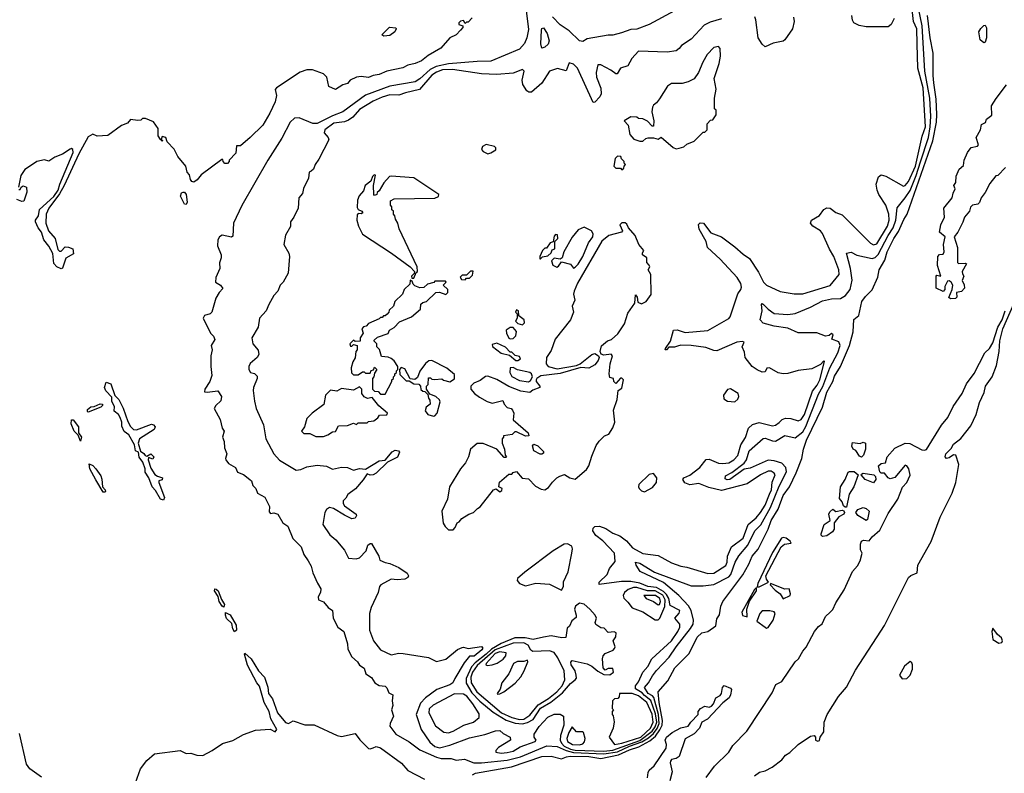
# Model space of a CAD drawing. Extents: x 2348354 to 2479840, y 460476 to 613653.
# Tile 278 of 305: x 2451181 to 2457711, y 575375 to 580376. Entities that reach past the tile are written whole.
import ezdxf

# ---------------------------------------------------------------- set-up
doc = ezdxf.new("R2010")
doc.units = 0

msp = doc.modelspace()

# ---------------------------------------------------------------- linework, layer by layer
at = {"layer": '0CON05XD'}
for points in [[(2454245, 575444.3), (2454415, 575461.3), (2454501.9, 575485), (2454676.9, 575556.9), (2454745, 575552.2), (2454806.2, 575526.2), (2454855, 575513.4), (2455055, 575503), (2455145, 575517.3), (2455225, 575554.9), (2455307.5, 575582.5), (2455350.8, 575609.2), (2455385, 575639.3), (2455408.3, 575671.7), (2455422.1, 575705), (2455418.1, 575765), (2455387.1, 575877.1), (2455378.3, 575888.3), (2455348.3, 575905), (2455325.6, 575944.4), (2455352.5, 575975), (2455378.3, 576021.7), (2455403.9, 576056.1), (2455489.4, 576145), (2455535, 576214.5), (2455630.7, 576335), (2455648.2, 576365), (2455650.8, 576390.8), (2455633.9, 576455), (2455617, 576487), (2455553.2, 576555), (2455450.6, 576640.6), (2455297.1, 576715), (2455269.5, 576755), (2455264.3, 576775.7), (2455295, 576769.3), (2455390.3, 576710.3), (2455635, 576619.4), (2455715, 576619.5), (2455785, 576628.5), (2455885, 576678.8), (2455897.5, 576695), (2455926.7, 576775), (2455950.9, 576819.1), (2456010.9, 576889.1), (2456056.7, 576983.3), (2456095.8, 577024.2), (2456160.9, 577139.1), (2456218.9, 577281.1), (2456265.8, 577375), (2456262.5, 577405), (2456235, 577432.3), (2456185, 577447.6), (2456145, 577452.4), (2456025, 577399.6), (2455985, 577393.3), (2455891.2, 577325), (2455872.7, 577322.7), (2455859.5, 577329.5), (2455861.4, 577348.6), (2455905, 577371.4), (2455986.3, 577433.6), (2456000.8, 577455), (2456020, 577515), (2456112.5, 577597.5), (2456125, 577599.4), (2456175, 577580.5), (2456195, 577580), (2456255, 577616.4), (2456325, 577601.5), (2456375, 577640.4), (2456395, 577675.6), (2456478.1, 577891.9), (2456507.4, 577942.6), (2456555.2, 578065), (2456607.3, 578165), (2456621.8, 578215), (2456615, 578238.6), (2456567.5, 578255), (2456576.2, 578285), (2456565, 578292.5), (2456548.8, 578281.2), (2456525, 578276.7), (2456468.8, 578298.8), (2456345, 578297.5), (2456275, 578328.9), (2456185, 578341.2), (2456111.1, 578361.1), (2456091.2, 578385), (2456106.2, 578445), (2456100, 578485), (2456105, 578492.5), (2456115, 578486.7), (2456145.4, 578455.4), (2456185, 578425.6), (2456275, 578420.6), (2456325, 578425.8), (2456425, 578467.5), (2456505, 578509.4), (2456565.5, 578524.5), (2456625, 578525.6), (2456659.2, 578545), (2456688.1, 578585), (2456702.2, 578647.8), (2456690.6, 578725), (2456664, 578826), (2456695, 578833.3), (2456732.7, 578812.7), (2456835, 578791.1), (2456855, 578797.3), (2456875, 578817.1), (2456940.6, 578945), (2456975.4, 578994.6), (2456991.2, 579045), (2457001.5, 579128.5), (2457055, 579192.9), (2457086.8, 579243.2), (2457128, 579342), (2457156.5, 579433.5), (2457207.8, 579595), (2457220.5, 579665), (2457224.8, 579734.8), (2457217.3, 579855), (2457185.2, 580035), (2457166.2, 580335), (2457130.9, 580505)], [(2454538.8, 580455), (2454555, 580310), (2454545.4, 580255.4), (2454528.6, 580218.6), (2454495, 580181.2), (2454305, 580100), (2454215, 580098.9), (2454025, 580082.3), (2453943.8, 580066.1), (2453903.9, 580046.1), (2453835, 579982.9), (2453805, 579964.5), (2453635, 579934.1), (2453475.3, 579874.7), (2453325, 579763.8), (2453255, 579739.1), (2453155, 579687.3), (2453125, 579687.6), (2453035, 579725.2), (2453003.3, 579723.3), (2452974.5, 579695.5), (2452920.3, 579589.7), (2452827.2, 579445), (2452655, 579143.1), (2452598.6, 579025), (2452595, 578940), (2452585, 578932.5), (2452524.4, 578945.6), (2452506.2, 578935), (2452496, 578915), (2452492, 578875), (2452517.5, 578815), (2452517.5, 578795), (2452507, 578763), (2452507.5, 578725), (2452482.5, 578665), (2452480, 578635), (2452513.8, 578615), (2452528, 578592), (2452503.6, 578566.4), (2452482.4, 578527.6), (2452455.8, 578434.2), (2452445, 578424), (2452407, 578413), (2452397.5, 578395), (2452447.5, 578295), (2452465.8, 578275), (2452476.1, 578253.9), (2452450, 578215), (2452456.7, 578185), (2452448.8, 578145), (2452448, 578075), (2452456, 578015), (2452442.5, 577975), (2452409.2, 577925), (2452407, 577907), (2452425, 577903.1), (2452495, 577913.3), (2452518.8, 577875), (2452515, 577846.7), (2452482.5, 577815), (2452471.2, 577795), (2452511.7, 577721.7), (2452523.8, 577665), (2452536.7, 577645), (2452526.7, 577605), (2452536.1, 577576.1), (2452538.8, 577535), (2452555.9, 577495.9), (2452546.2, 577465), (2452548.8, 577455), (2452565, 577430), (2452612.5, 577405), (2452625, 577372.5), (2452665, 577357.5), (2452707.5, 577325), (2452717.5, 577315), (2452727.5, 577285), (2452746.7, 577265), (2452757.5, 577235), (2452806.4, 577206.4), (2452837.5, 577145), (2452835, 577110), (2452845, 577100), (2452866.1, 577103.9), (2452893.8, 577095), (2452927, 577037), (2452960, 577015), (2452993, 576933), (2453048.3, 576878.3), (2453066.1, 576826.1), (2453093.3, 576785), (2453115, 576750), (2453126.2, 576705), (2453156.4, 576636.4), (2453179.3, 576599.3), (2453176.7, 576575), (2453160, 576545), (2453163.3, 576525), (2453195, 576512.5), (2453227.5, 576475), (2453256.1, 576456.1), (2453260, 576405), (2453290, 576345), (2453330, 576315), (2453356.2, 576235), (2453358.3, 576198.3), (2453385, 576147.5), (2453422.5, 576115), (2453435, 576092.5), (2453465, 576072.5), (2453477.5, 576035), (2453515, 576010), (2453535.8, 575975.8), (2453565, 575956.7), (2453605, 575952.5), (2453615, 575942.5), (2453628.8, 575908.8), (2453656.1, 575896.1), (2453652, 575855), (2453656.7, 575825), (2453647.5, 575795), (2453660, 575755), (2453637.5, 575705), (2453637, 575687), (2453675.7, 575635), (2453765, 575584.2), (2453835, 575531.1), (2453945, 575481.4), (2453976.2, 575473.8), (2454042, 575472), (2454075, 575462), (2454130.8, 575469.2), (2454193.3, 575445), (2454245, 575444.3)], [(2454375, 575507.3), (2454415, 575513.9), (2454455, 575522.1), (2454499.4, 575550.6), (2454600, 575585), (2454606.2, 575595), (2454593.3, 575615), (2454594.2, 575634.2), (2454626.2, 575685), (2454685, 575748.3), (2454725, 575766.4), (2454765, 575767.9), (2454788.2, 575755), (2454790.5, 575695), (2454767.8, 575625), (2454766.4, 575595), (2454773.9, 575573.9), (2454791.4, 575555), (2454834.6, 575535.4), (2454865, 575528.8), (2455055, 575521.5), (2455115, 575527.2), (2455295, 575592.7), (2455375.4, 575654.6), (2455395, 575683.7), (2455405.8, 575715), (2455399, 575769), (2455367.9, 575857.9), (2455325, 575891.1), (2455309.6, 575909.6), (2455266.2, 575935), (2455265.3, 575955), (2455285, 575982.5), (2455314.8, 576045), (2455346.4, 576083.6), (2455374.6, 576135), (2455505, 576253.8), (2455546.9, 576315), (2455560.5, 576345), (2455560.5, 576365), (2455525.8, 576405), (2455555, 576437.5), (2455560, 576455), (2455495, 576488.5), (2455485.7, 576535), (2455471.5, 576561.5), (2455450.8, 576580.7), (2455405, 576607.6), (2455348, 576615), (2455295, 576637.5), (2455235, 576648.2), (2455173.2, 576646.8), (2455025, 576627.5), (2455025, 576642.5), (2455078, 576695), (2455092.5, 576735), (2455129.7, 576780.3), (2455125, 576836), (2455048, 576918), (2455003, 576953), (2454981.5, 576985), (2454985, 577002), (2454995, 577013.5), (2455025.9, 577015.9), (2455068.5, 576998.5), (2455115, 576967.9), (2455161.1, 576951.1), (2455205, 576918.6), (2455245, 576871.1), (2455315, 576833.5), (2455415, 576819.4), (2455505, 576772.2), (2455565, 576748.5), (2455605, 576742.7), (2455745, 576701.5), (2455785, 576703.6), (2455865, 576753.3), (2455873.4, 576775), (2455876, 576815), (2455901.8, 576878.2), (2455979.2, 576935), (2456013, 577027), (2456065, 577070.9), (2456095, 577105.5), (2456125.7, 577155), (2456153.7, 577226.3), (2456167.1, 577255), (2456172.9, 577307.1), (2456190.8, 577355), (2456185, 577367.5), (2456165, 577380), (2456145, 577378.9), (2456094.6, 577355.4), (2456005, 577295.5), (2455835, 577251.5), (2455751.3, 577271.3), (2455685, 577298.2), (2455625, 577288.5), (2455591.7, 577301.8), (2455579.5, 577325), (2455585, 577335.6), (2455626, 577354), (2455691.2, 577405), (2455735, 577456.7), (2455755, 577458.5), (2455815, 577433.9), (2455845, 577430), (2455885, 577435.4), (2455916.7, 577455), (2455945, 577484.3), (2455964.5, 577555.5), (2455995.8, 577604.2), (2456015.7, 577664.3), (2456040.3, 577689.7), (2456085, 577703.8), (2456175, 577680.8), (2456195, 577684.6), (2456217.8, 577702.2), (2456237.5, 577722.5), (2456259.4, 577730.6), (2456295, 577730.4), (2456345, 577713.6), (2456365, 577721.8), (2456385.3, 577755.3), (2456439.4, 577910.6), (2456469.8, 577950.2), (2456487, 577985), (2456518.8, 578108.8), (2456515, 578111.2), (2456492.2, 578087.8), (2456435, 578059.6), (2456345, 578047.8), (2456275, 578027.8), (2456245, 578025.6), (2456211.7, 578031.7), (2456155, 578066), (2456137, 578063), (2456125, 578040), (2456105, 578037.5), (2456071.7, 578051.7), (2456038.8, 578075), (2455993.3, 578135), (2455989.3, 578169.3), (2455972.5, 578205), (2455986.7, 578235), (2455975, 578240), (2455937.5, 578235), (2455805, 578177.9), (2455785, 578180), (2455731.7, 578201.7), (2455635, 578214.4), (2455565, 578216.9), (2455545, 578209.2), (2455525, 578202), (2455487.5, 578202.5), (2455470, 578185), (2455462.5, 578185), (2455463.3, 578195), (2455497.6, 578242.4), (2455517.5, 578315), (2455542.7, 578317.3), (2455595, 578301.1), (2455745, 578314.5), (2455885, 578392), (2455894.2, 578405), (2455945, 578557.5), (2455964, 578585), (2455968.2, 578601.8), (2455964.4, 578625), (2455939.4, 578665), (2455827.6, 578787.6), (2455743.8, 578865), (2455733.8, 578905), (2455686.7, 578985), (2455683.8, 579016.2), (2455695, 579027.5), (2455715.9, 579025.9), (2455765, 578962.5), (2455835, 578934.4), (2455925, 578869.4), (2455979.7, 578819.7), (2456021.2, 578791.2), (2456080.9, 578700.9), (2456115, 578634), (2456135, 578614), (2456225, 578572.2), (2456316.9, 578556.9), (2456375, 578556.9), (2456557.2, 578612.8), (2456616.9, 578685), (2456614.4, 578715), (2456581.5, 578805), (2456552.2, 578852.2), (2456505, 578957.1), (2456493.1, 578975), (2456442.5, 579005), (2456425.6, 579025), (2456432.9, 579045), (2456485, 579076.9), (2456515, 579117.1), (2456533.4, 579126.6), (2456555.4, 579125.4), (2456595, 579096.2), (2456635, 579080.8), (2456825, 578892.5), (2456845, 578881.1), (2456865, 578888.9), (2456936.3, 579005), (2456948.6, 579045), (2456946, 579086), (2456925, 579146), (2456879.2, 579215), (2456868, 579245), (2456862, 579285), (2456876.4, 579333.6), (2456895, 579346.2), (2456925, 579338.8), (2457042.3, 579272.3), (2457055, 579275.8), (2457075, 579302.2), (2457121.6, 579405), (2457167, 579603), (2457187.9, 579665), (2457173.8, 579925), (2457137.5, 580055), (2457132.7, 580215), (2457131.6, 580315), (2457110, 580365), (2457095, 580486.2)], [(2455525, 580435.7), (2455355, 580344.2), (2455275, 580314.2), (2455235, 580311.4), (2455171.7, 580288.3), (2455115, 580272.9), (2455085, 580273.1), (2454945, 580248.8), (2454915, 580231.2), (2454895, 580235.8), (2454825, 580302.2), (2454765, 580341.5), (2454714.5, 580394.5)], [(2455835, 580382.5), (2455760.7, 580359.3), (2455720.2, 580339.8), (2455635, 580246), (2455570, 580205), (2455555.9, 580184.1), (2455535, 580170), (2455475, 580160), (2455285, 580166.2), (2455241.2, 580118.8), (2455215, 580070), (2455166.4, 580053.6), (2455143, 580017), (2455135, 580016.7), (2455101.2, 580041.2), (2455035, 580075.6), (2455015, 580076.2), (2455004.4, 580025.6), (2455006.1, 579995), (2455035, 579922.5), (2455037.5, 579885), (2455029.2, 579865), (2454995, 579828), (2454985, 579826.2), (2454881.2, 580055), (2454855, 580080), (2454825, 580090), (2454805, 580037.5), (2454747.8, 580052.2), (2454696, 580034), (2454645, 579956), (2454575, 579894.2), (2454557.5, 579895), (2454543.8, 579903.8), (2454517, 579947), (2454512.9, 579975), (2454526, 580035), (2454516.2, 580046.2), (2454455, 580021.4), (2454345, 580012.1), (2454245, 580017.5), (2454052.5, 580045), (2453985, 580043), (2453945, 580028.7), (2453915, 580007.7), (2453833.1, 579913.1), (2453738.9, 579891.1), (2453695, 579874.2), (2453635, 579876.7), (2453585, 579862.4), (2453526.5, 579835), (2453435, 579779.3), (2453389.8, 579730.2), (2453360.8, 579709.2), (2453335, 579698.7), (2453265, 579688.9), (2453205.8, 579645), (2453200, 579625), (2453226.7, 579595), (2453231.7, 579578.3), (2453165, 579450), (2453140, 579415), (2453130, 579385), (2453115, 579370), (2453100, 579365), (2453097.5, 579325), (2453062.5, 579255), (2453057, 579223), (2453032.5, 579195), (2453027.5, 579125), (2453000, 579065), (2452977.5, 579035), (2452976.4, 579003.6), (2452943, 578947), (2452932.5, 578885), (2452965.9, 578825.9), (2452970, 578805), (2452962.5, 578695), (2452927.5, 578635), (2452907.5, 578615), (2452892.5, 578575), (2452867.5, 578545), (2452833.3, 578485), (2452816.1, 578443.9), (2452772.5, 578395), (2452762.5, 578335), (2452720, 578265), (2452726.7, 578225), (2452762.2, 578182.2), (2452767.8, 578155), (2452756.4, 578133.6), (2452710, 578095), (2452700, 578075), (2452700, 578055), (2452712.5, 578035), (2452738.3, 578028.3), (2452755, 578010), (2452756, 577995), (2452732, 577935), (2452730, 577915), (2452738.8, 577845), (2452750, 577795), (2452797, 577687), (2452814, 577595), (2452865.7, 577495.7), (2452905, 577452.5), (2453015, 577386.2), (2453045, 577390), (2453085, 577408), (2453155, 577418.8), (2453215, 577413.3), (2453255, 577394), (2453315, 577406), (2453355, 577404.2), (2453395, 577386), (2453435, 577398.6), (2453475, 577392.5), (2453565, 577448.1), (2453605, 577453.8), (2453652.3, 577507.7), (2453671.5, 577518.5), (2453694, 577515), (2453701.1, 577505), (2453686.6, 577473.4), (2453620.8, 577439.2), (2453545, 577367.5), (2453525, 577355.8), (2453505, 577354.3), (2453485, 577362.5), (2453458.5, 577321.5), (2453407.9, 577262.1), (2453357.5, 577225), (2453345, 577200), (2453326.2, 577183.8), (2453325.8, 577165), (2453335, 577150.8), (2453412.5, 577095), (2453414.2, 577085), (2453405, 577068.8), (2453385, 577064.3), (2453335, 577087.8), (2453263.1, 577133.1), (2453235, 577138.1), (2453215.7, 577125), (2453203.8, 577106.2), (2453190.5, 577025), (2453237.6, 576957.6), (2453278.8, 576925), (2453334.7, 576855), (2453362.1, 576802.1), (2453411.7, 576798.3), (2453434.4, 576805.6), (2453478, 576852), (2453490.7, 576889.3), (2453505, 576900), (2453515, 576900), (2453563.3, 576815), (2453569.3, 576789.3), (2453604.1, 576774.1), (2453635, 576768), (2453695, 576740), (2453752, 576702), (2453760.6, 576685), (2453755.4, 576674.6), (2453735, 576663.8), (2453685, 576658.9), (2453645, 576662.9), (2453576.7, 576625), (2453566.7, 576615), (2453558.8, 576575), (2453512.5, 576475), (2453502, 576435), (2453501.1, 576325), (2453528.1, 576255), (2453574.6, 576194.6), (2453645, 576160), (2453695, 576172), (2453725, 576170.8), (2453892.7, 576142.7), (2453945, 576117.1), (2454007.6, 576132.4), (2454085, 576195.8), (2454115, 576210), (2454125, 576212.5), (2454155, 576203.3), (2454245, 576215.8), (2454253.3, 576205), (2454246.2, 576195), (2454195, 576152.3), (2454165, 576151.2), (2454128.3, 576108.3), (2454066.2, 576005), (2454054.2, 575975), (2454035, 575961.8), (2453948, 575932), (2453871.9, 575875), (2453839.8, 575840.2), (2453811.4, 575765), (2453844.5, 575665), (2453900.9, 575580.9), (2453935, 575552.5), (2453965, 575544.5), (2454035, 575561.8), (2454165, 575610.9), (2454265, 575632.7), (2454336.1, 575656.1), (2454365, 575658), (2454388.1, 575638.1), (2454434, 575615), (2454436, 575595), (2454356, 575545), (2454338.8, 575525), (2454338.8, 575515), (2454375, 575507.3)], [(2454181.7, 580388.3), (2454155, 580360), (2454145, 580360), (2454135, 580350), (2454125, 580370), (2454103.6, 580366.4), (2454093.3, 580355), (2454093.8, 580343.8), (2454120, 580335), (2454120, 580325), (2454105, 580307.5)], [(2454184.5, 575365.5), (2454203.3, 575375), (2454443, 575417), (2454645, 575485.4), (2454705, 575487.8), (2454775, 575470.6), (2454807.5, 575485), (2454831.9, 575488.1), (2454955, 575487.1), (2455035, 575474.1), (2455153.1, 575496.9), (2455225, 575530), (2455288.5, 575551.5), (2455360.7, 575589.3), (2455398.3, 575621.7), (2455427.2, 575662.8), (2455442.4, 575695), (2455445.2, 575725), (2455421.4, 575845), (2455416.2, 575915), (2455480.9, 575989.1), (2455527.1, 576075), (2455620.5, 576169.5), (2455675, 576277.8), (2455705, 576307.1), (2455745, 576316.2), (2455797.5, 576352.5), (2455805, 576400), (2455822.5, 576427.5), (2455832, 576485), (2455844.3, 576515.7), (2455978, 576692), (2456018, 576762), (2456038.1, 576815), (2456077.9, 576862.1), (2456144.5, 576995), (2456165, 577052), (2456212.2, 577127.7), (2456245, 577218), (2456286.9, 577275), (2456332, 577368), (2456369.2, 577465), (2456378.8, 577525), (2456400, 577585), (2456505.2, 577804.8), (2456534, 577905), (2456573.6, 577975), (2456585, 578010.8), (2456625.5, 578075), (2456684.6, 578215), (2456709.4, 578305), (2456713, 578387), (2456746, 578414), (2456767.1, 578505), (2456790.6, 578539.4), (2456835.7, 578584.3), (2456872.1, 578667.9), (2456881.9, 578715), (2456919.2, 578780.8), (2456934.7, 578835), (2456978.5, 578925), (2457009, 578971), (2457045, 579050.8), (2457067.8, 579085), (2457238.3, 579571.7), (2457261, 579695), (2457263.1, 579746.9), (2457259.2, 579849.1), (2457245, 579956.7), (2457239.6, 580005), (2457240.4, 580155), (2457220.8, 580255), (2457202.9, 580402.9)], [(2456313, 580393), (2456317.5, 580365), (2456307.5, 580315), (2456255, 580242.5), (2456245, 580233.3), (2456179.5, 580220.5), (2456125, 580196.7), (2456104.4, 580214.4), (2456078.8, 580255), (2456064, 580375), (2456056, 580395)], [(2456981.2, 580385), (2456960, 580345), (2456940.7, 580329.3), (2456795, 580328.8), (2456748.3, 580338.3), (2456712.5, 580355), (2456703.6, 580373.6), (2456700, 580405)], [(2454105, 580307.5), (2454075, 580276.7), (2454035, 580256.7), (2453975, 580188), (2453891.3, 580138.7), (2453845, 580103.1), (2453805, 580085.8), (2453755, 580074), (2453723.2, 580056.8), (2453615, 580035.6), (2453565, 580013.1), (2453525, 580006), (2453495, 579993.3), (2453445, 579999.2), (2453415, 579995.7), (2453373.3, 579975), (2453355, 579953.3), (2453325, 579943.3), (2453276.1, 579913.9), (2453231.7, 579931.7), (2453219.1, 579995), (2453195, 580016.9), (2453124, 580044), (2453085, 580042.3), (2453041.3, 580028.7), (2452883.3, 579925), (2452876.4, 579913.6), (2452883.3, 579873.3), (2452875, 579830), (2452840, 579755), (2452793, 579677), (2452710, 579595), (2452645, 579540), (2452620, 579540), (2452615, 579490), (2452570, 579445), (2452570, 579435), (2452558.3, 579421.7), (2452541.7, 579421.7), (2452530, 579435), (2452528.3, 579448.3), (2452521.7, 579448.3), (2452385, 579346.2), (2452357, 579313), (2452335, 579298.8), (2452322.7, 579302.7), (2452313.8, 579315), (2452307, 579347), (2452292.5, 579365), (2452282.5, 579405), (2452229.3, 579469.3), (2452206.1, 579516.1), (2452160, 579565), (2452150, 579595), (2452125, 579600), (2452120, 579580), (2452130, 579575), (2452125, 579570), (2452115, 579580), (2452100, 579605), (2452100, 579655), (2452069.3, 579699.3), (2452015, 579720), (2451995, 579720), (2451985, 579710), (2451965, 579707.5), (2451915, 579713.3), (2451895, 579690), (2451856.4, 579673.6), (2451765, 579607.5), (2451695, 579602.5), (2451665, 579617.5), (2451635, 579598.8), (2451573.7, 579486.3), (2451475.3, 579274.7), (2451445, 579221.2), (2451374.6, 579125.4), (2451355.8, 579085), (2451354, 579025), (2451371.2, 578975), (2451416.7, 578925), (2451435, 578850), (2451445, 578840), (2451455, 578840), (2451481.7, 578868.3), (2451505, 578866.7), (2451532.5, 578855), (2451537, 578823), (2451487, 578793), (2451465, 578727.5), (2451455, 578722.5), (2451427, 578737), (2451408.3, 578758.3), (2451400, 578825), (2451374, 578874), (2451340, 578915), (2451326.2, 578965), (2451303.9, 578993.9), (2451286.2, 579035), (2451286.7, 579045), (2451305.6, 579074.4), (2451312.5, 579117.5), (2451407.8, 579202.2), (2451436, 579244), (2451446.5, 579285), (2451535.7, 579495), (2451534, 579514), (2451525, 579521.2), (2451515, 579518), (2451465.7, 579484.3), (2451415, 579463.3), (2451375, 579437.5), (2451345, 579446.7), (2451295, 579436), (2451232.5, 579392.5), (2451215, 579382.5), (2451188.3, 579341.7), (2451172.5, 579265)], [(2453596.2, 580266.2), (2453583.3, 580275), (2453634.4, 580325.6), (2453675, 580322.5), (2453678.8, 580315), (2453670, 580295), (2453635, 580270.8), (2453596.2, 580266.2)], [(2454645, 580187.5), (2454636.9, 580215), (2454642.7, 580307.3), (2454645, 580317.5), (2454655, 580321.2), (2454680, 580285), (2454692, 580235), (2454686.1, 580213.9), (2454665, 580193.8), (2454645, 580187.5)], [(2457575, 580223.3), (2457552.3, 580242.3), (2457542.5, 580295), (2457555, 580317.5), (2457575, 580337.5), (2457585, 580340), (2457593, 580323), (2457593.8, 580255), (2457585, 580227.5), (2457575, 580223.3)], [(2455535, 579520), (2455555, 579522.5), (2455587, 579533), (2455605, 579550), (2455655, 579570), (2455715, 579630), (2455725, 579630), (2455740, 579645), (2455740, 579685), (2455761.7, 579708.3), (2455778.3, 579711.7), (2455800, 579745), (2455800, 579775), (2455790, 579785), (2455790, 579855), (2455800, 579915), (2455787.5, 579985), (2455820, 580085), (2455830, 580135), (2455827.5, 580185), (2455815, 580197.5), (2455785, 580192.5), (2455740, 580145), (2455711.2, 580095), (2455683.3, 580025), (2455655, 579983.3), (2455615, 579963.8), (2455575, 579953.8), (2455505, 579953.8), (2455476.7, 579935), (2455425, 579850), (2455405.7, 579824.3), (2455385, 579810), (2455378, 579795), (2455374.2, 579765), (2455388, 579705), (2455385, 579670), (2455375, 579670), (2455345, 579702.5), (2455315, 579717.5), (2455285, 579720), (2455275, 579730), (2455235, 579732.5), (2455190, 579705), (2455216, 579676), (2455227.5, 579615), (2455255, 579582.5), (2455295, 579570), (2455315, 579570), (2455333, 579587), (2455348.3, 579591.7), (2455385, 579592.5), (2455415, 579582.5), (2455435, 579597.5), (2455515, 579527.5), (2455535, 579520)], [(2457720, 579395), (2457668.3, 579341.7), (2457655, 579340), (2457615, 579290), (2457585, 579230), (2457557.5, 579195), (2457546.4, 579163.6), (2457535, 579152.5), (2457500, 579145), (2457487, 579133), (2457480, 579105), (2457446.7, 579065), (2457437.3, 579032.7), (2457403.3, 578965), (2457380, 578935), (2457400, 578865), (2457400, 578765), (2457407.5, 578757.5), (2457455, 578760), (2457460, 578755), (2457432.5, 578705), (2457435, 578690), (2457442.5, 578675), (2457432.5, 578645), (2457446.1, 578616.1), (2457446.7, 578595), (2457427.7, 578572.3), (2457393.6, 578566.4), (2457396.2, 578535), (2457387.5, 578525), (2457353.8, 578523.8), (2457343, 578533), (2457366.7, 578585), (2457370, 578615), (2457360, 578635), (2457345, 578642.5), (2457335, 578640), (2457317.5, 578605), (2457317.5, 578585), (2457305, 578572.5), (2457260, 578595), (2457260, 578675), (2457265, 578680), (2457290, 578675), (2457268.8, 578745), (2457270, 578805), (2457282.5, 578817.5), (2457305, 578820), (2457312.5, 578835), (2457308.8, 578885), (2457320, 578935), (2457282.5, 578965), (2457290, 579015), (2457313.8, 579065), (2457310, 579125), (2457365.9, 579194.1), (2457371.2, 579225), (2457386.4, 579253.6), (2457377.5, 579275), (2457390, 579295), (2457391.2, 579338.8), (2457411.2, 579385), (2457441.2, 579408.8), (2457446, 579445), (2457467.5, 579495), (2457492.7, 579527.3), (2457533.9, 579536.1), (2457541.2, 579545), (2457523.8, 579595), (2457553.3, 579645), (2457559.3, 579680.7), (2457586.4, 579693.6), (2457594.1, 579715.9), (2457627.7, 579742.3), (2457626.2, 579805), (2457657.3, 579852.7), (2457725, 579943.3)], [(2454285, 579486.7), (2454305, 579492.5), (2454338.3, 579511.7), (2454340, 579525), (2454330, 579535), (2454275, 579548.8), (2454250, 579535), (2454243.8, 579515), (2454255, 579501.2), (2454285, 579486.7)], [(2455175, 579380), (2455188.3, 579391.7), (2455190, 579405), (2455200, 579415), (2455190, 579425), (2455190, 579435), (2455171.7, 579451.7), (2455168.3, 579468.3), (2455145, 579470), (2455130, 579455), (2455122.5, 579405), (2455135, 579390), (2455165, 579390), (2455175, 579380)], [(2453795, 578660), (2453811.7, 578698.3), (2453820, 578705), (2453817.5, 578735), (2453698.3, 578988.3), (2453690, 579025), (2453673, 579053), (2453670, 579075), (2453660, 579085), (2453660, 579105), (2453650, 579115), (2453650, 579135), (2453640, 579145), (2453640, 579175), (2453665, 579187.5), (2453935, 579192.5), (2453958.3, 579201.7), (2453960, 579215), (2453795, 579327.5), (2453645, 579337.5), (2453634.1, 579335.9), (2453595.7, 579294.3), (2453565, 579240), (2453551.7, 579228.3), (2453550, 579215), (2453535, 579210), (2453530, 579215), (2453527.5, 579275), (2453540, 579345), (2453533, 579347), (2453520, 579335), (2453510, 579305), (2453473.3, 579275), (2453460.7, 579239.3), (2453433, 579207), (2453421.7, 579178.3), (2453420, 579130), (2453426.7, 579116.7), (2453450, 579105), (2453456.2, 579095), (2453445, 579087.5), (2453425, 579090), (2453418.3, 579081.7), (2453417.5, 579045), (2453427.5, 579005), (2453455, 578952.5), (2453646.1, 578826.1), (2453770, 578735), (2453800, 578705), (2453798.3, 578691.7), (2453780, 578675), (2453781.7, 578661.7), (2453795, 578660)], [(2451175, 579250), (2451185, 579250), (2451190, 579265), (2451205, 579272.5), (2451226.7, 579265), (2451229.3, 579230.7), (2451208.3, 579171.7), (2451195, 579170), (2451163, 579183)], [(2452285, 579150), (2452275, 579152.5), (2452246.7, 579205), (2452253.9, 579226.1), (2452265, 579232.5), (2452275, 579232.5), (2452286.1, 579216.1), (2452292.5, 579165), (2452285, 579150)], [(2454055, 576990), (2454070, 577005), (2454083.6, 577036.4), (2454096.4, 577043.6), (2454113.6, 577066.4), (2454160, 577095), (2454190, 577105), (2454217, 577133), (2454235, 577142.5), (2454323.6, 577256.4), (2454341.7, 577261.7), (2454365, 577242.5), (2454378.3, 577251.7), (2454380, 577265), (2454360, 577275), (2454363.8, 577306.2), (2454425, 577360), (2454445, 577360), (2454455, 577370), (2454477, 577377), (2454513, 577333), (2454555, 577330), (2454601.2, 577281.2), (2454640.5, 577260.5), (2454665, 577256.7), (2454689.3, 577270.7), (2454715, 577307.5), (2454743.6, 577336.4), (2454763, 577347), (2454795, 577357.5), (2454830, 577335), (2454865, 577327.5), (2454939.3, 577390.7), (2454956.7, 577415), (2454975, 577480), (2455005, 577550), (2455025, 577580), (2455060, 577615), (2455087.5, 577625), (2455115, 577667.5), (2455128.5, 577705), (2455120, 577785), (2455143.8, 577855), (2455150, 577915), (2455175, 577930), (2455186.7, 577985), (2455175, 577997.5), (2455165, 577997.5), (2455135, 577962.5), (2455122.5, 577975), (2455120, 577995), (2455095, 578002.5), (2455091.2, 578025), (2455097, 578093), (2455112.5, 578145), (2455105, 578157.5), (2455055, 578150), (2455037, 578157), (2455032, 578175), (2455038.8, 578211.2), (2455080, 578245), (2455105.8, 578254.2), (2455148, 578292), (2455192.5, 578357.5), (2455215, 578427.5), (2455260, 578495), (2455265, 578550), (2455277.5, 578535), (2455281.7, 578501.7), (2455305, 578490), (2455336.7, 578505), (2455368.3, 578551.7), (2455367.5, 578685), (2455350, 578715), (2455360, 578735), (2455357, 578747), (2455340, 578765), (2455340, 578795), (2455312.5, 578815), (2455310.7, 578829.3), (2455320, 578845), (2455286.7, 578885), (2455263.3, 578945), (2455220, 578995), (2455208.3, 579018.3), (2455197, 579027), (2455175, 579027.5), (2455162.5, 579015), (2455180, 578975), (2455173, 578967), (2455087.5, 578945), (2455042.6, 578907.4), (2454881.4, 578628.6), (2454858.6, 578575), (2454854.2, 578554.2), (2454863.3, 578515), (2454846.2, 578475), (2454853.8, 578435), (2454834.2, 578385), (2454733, 578257), (2454705, 578180), (2454676, 578134), (2454672.5, 578092.5), (2454686.7, 578075), (2454745, 578059.4), (2454875, 578081.2), (2454897.9, 578092.1), (2454975, 578153.1), (2454995, 578160), (2455020, 578145), (2455023.3, 578135), (2455018.8, 578115), (2454995, 578086.2), (2454956.4, 578063.6), (2454902.3, 578067.7), (2454765, 578028.6), (2454636.4, 578013.6), (2454610, 577995), (2454607.5, 577985), (2454607.5, 577975), (2454630, 577945), (2454630, 577935), (2454585, 577917.5), (2454565, 577902.5), (2454505, 577910), (2454425, 577942), (2454345, 577988.1), (2454285, 578010.6), (2454270.9, 578009.1), (2454235, 577980.8), (2454194, 577965), (2454172.5, 577945), (2454172.5, 577925), (2454198, 577895), (2454230.3, 577870.3), (2454281.5, 577841.5), (2454315, 577832), (2454385, 577850), (2454393.6, 577823.6), (2454415, 577802.5), (2454440, 577795), (2454450, 577785), (2454457.5, 577765), (2454455, 577720), (2454552.5, 577635), (2454557.5, 577615), (2454535, 577612.5), (2454475, 577640), (2454465, 577640), (2454447, 577623), (2454390, 577615), (2454390, 577605), (2454380, 577595), (2454380, 577565), (2454397, 577527), (2454400, 577485), (2454410, 577475), (2454405, 577470), (2454395, 577470), (2454346.2, 577526.2), (2454255, 577562.5), (2454215, 577562.5), (2454170, 577525), (2454157.5, 577475), (2454137.5, 577435), (2454103.9, 577396.1), (2454032.5, 577275), (2454017.5, 577195), (2453980, 577115), (2453990, 577035), (2454003, 577013), (2454025, 576990), (2454055, 576990)], [(2454855, 578727.5), (2454865, 578733.3), (2454885, 578753.3), (2454915.5, 578804.5), (2454954.4, 578895.6), (2454982.5, 578935), (2454983.8, 578955), (2454973.9, 578973.9), (2454925, 579000), (2454885, 578982.5), (2454845, 578932.5), (2454790, 578835), (2454780, 578795), (2454765, 578787.5), (2454725, 578792.5), (2454707.5, 578775), (2454717, 578747), (2454743, 578733), (2454755, 578740), (2454775, 578770), (2454833.6, 578753.6), (2454855, 578727.5)], [(2454635, 578790), (2454648.3, 578801.7), (2454685, 578810), (2454705, 578830), (2454711.7, 578848.3), (2454730, 578855), (2454730, 578905), (2454750, 578925), (2454748.3, 578948.3), (2454735, 578950), (2454725, 578940), (2454718.3, 578901.7), (2454700, 578895), (2454675, 578860), (2454665, 578860), (2454647.5, 578845), (2454630, 578805), (2454630, 578790), (2454635, 578790)], [(2454135, 578650), (2454145, 578660), (2454165, 578660), (2454185, 578680), (2454188.3, 578708.3), (2454171.7, 578708.3), (2454145, 578680), (2454115, 578680), (2454101.7, 578668.3), (2454111.7, 578651.7), (2454135, 578650)], [(2453605, 577890), (2453650, 577975), (2453650, 577985), (2453660, 577995), (2453660, 578005), (2453670, 578015), (2453670, 578025), (2453680, 578035), (2453680, 578045), (2453690, 578055), (2453690, 578075), (2453665, 578112.5), (2453645, 578127.5), (2453625, 578137.5), (2453581.7, 578141.7), (2453567, 578187), (2453550, 578205), (2453550, 578225), (2453531.7, 578241.7), (2453531.7, 578248.3), (2453555, 578270), (2453625, 578292.5), (2453633.6, 578316.4), (2453665, 578332.5), (2453699.5, 578370.5), (2453780, 578405), (2453840, 578455), (2453841.7, 578488.3), (2453855, 578500), (2453880, 578505), (2453940, 578565), (2453965, 578567.5), (2454008.3, 578551.7), (2454020, 578565), (2454020, 578585), (2453990, 578615), (2454010, 578635), (2454005, 578640), (2453935, 578640), (2453927.5, 578632.5), (2453885, 578620), (2453861.7, 578598.3), (2453835, 578597.5), (2453800.7, 578610.7), (2453790, 578620), (2453785, 578640), (2453771.7, 578648.3), (2453768.3, 578621.7), (2453730, 578585), (2453720, 578555), (2453670, 578505), (2453660, 578475), (2453631.7, 578448.3), (2453630, 578435), (2453618.3, 578421.7), (2453605, 578410), (2453595, 578410), (2453585, 578400), (2453575, 578400), (2453565, 578390), (2453495, 578360), (2453478.3, 578341.7), (2453461.7, 578338.3), (2453450, 578325), (2453460, 578295), (2453440, 578265), (2453438.3, 578241.7), (2453405, 578240), (2453395, 578250), (2453370, 578225), (2453375, 578210), (2453385, 578210), (2453395, 578220), (2453420, 578215), (2453420, 578185), (2453410, 578175), (2453407, 578133), (2453390, 578105), (2453380, 578065), (2453381.7, 578031.7), (2453395, 578020), (2453425, 578020), (2453455, 578040), (2453465, 578040), (2453475, 578030), (2453505, 578030), (2453511.7, 578048.3), (2453528.3, 578051.7), (2453535, 578070), (2453550, 578055), (2453535, 578030), (2453530, 578005), (2453520, 577995), (2453520, 577925), (2453535, 577910), (2453558.3, 577908.3), (2453575, 577890), (2453605, 577890)], [(2456055, 575358.1), (2456088.1, 575381.9), (2456125, 575391.9), (2456171.2, 575415), (2456236.4, 575463.6), (2456261.2, 575495), (2456287.9, 575512.1), (2456344.3, 575565), (2456425, 575621.2), (2456450, 575625), (2456460, 575615), (2456460, 575595), (2456475, 575587.5), (2456485, 575592.5), (2456490, 575615), (2456515, 575650), (2456516, 575715), (2456536.9, 575765), (2456612.7, 575885), (2456664.7, 575945.3), (2456725, 576058.6), (2456891.7, 576318.3), (2456916.9, 576355), (2457076.7, 576675), (2457091.7, 576688.3), (2457132.9, 576705), (2457138.5, 576755), (2457226.9, 576913.1), (2457286.2, 577075), (2457364.6, 577235), (2457389.1, 577305), (2457410, 577425), (2457390, 577485), (2457375, 577487.5), (2457345, 577467.5), (2457327, 577463), (2457318.8, 577475), (2457324, 577495), (2457359.7, 577530.3), (2457375, 577558), (2457423.9, 577596.1), (2457488.7, 577681.3), (2457524.4, 577755.6), (2457548, 577835), (2457578.8, 577901.2), (2457585.7, 577945), (2457630.5, 578005), (2457659.4, 578080.6), (2457677, 578173), (2457682.3, 578245), (2457701.7, 578325), (2457798.4, 578545)], [(2454515, 578350), (2454530, 578365), (2454527.5, 578385), (2454491.7, 578411.7), (2454490, 578445), (2454475, 578450), (2454470, 578435), (2454480, 578425), (2454480, 578395), (2454470, 578375), (2454485, 578360), (2454515, 578350)], [(2455733.2, 575346.8), (2455788.7, 575421.3), (2455885.5, 575514.5), (2455911.2, 575558.8), (2456003.8, 575655), (2456172.1, 575907.9), (2456196.7, 575963.3), (2456236.1, 575983.9), (2456325, 576114), (2456345.8, 576135), (2456375, 576186.2), (2456398.3, 576211.7), (2456452.5, 576315), (2456480.2, 576349.8), (2456503, 576367), (2456525.8, 576415), (2456556.4, 576443.6), (2456575, 576462), (2456593.9, 576506.1), (2456648.3, 576591.7), (2456705.4, 576714.6), (2456738.3, 576751.7), (2456755.6, 576785), (2456768.8, 576835), (2456757, 576857), (2456756.7, 576895), (2456763.3, 576915), (2456777, 576923), (2456815, 576917.5), (2456835.8, 576944.2), (2456885, 576988), (2456940.2, 577099.8), (2457004.3, 577195), (2457036.7, 577273.3), (2457064.2, 577305), (2457086.4, 577353.6), (2457078.6, 577395), (2457065, 577416), (2457055, 577419.2), (2456985, 577337.1), (2456955, 577328.2), (2456940.6, 577335), (2456917.3, 577367.3), (2456895, 577367.5), (2456886.2, 577376.2), (2456878, 577415), (2456895, 577431.4), (2456923.8, 577436.2), (2456935.6, 577475), (2456985, 577533.3), (2457055, 577566.1), (2457085.9, 577564.1), (2457165, 577521.9), (2457181.2, 577518.8), (2457195, 577524.2), (2457295.6, 577685), (2457336.7, 577735), (2457371.5, 577808.5), (2457431.1, 577895), (2457461.3, 577958.7), (2457512.4, 578027.6), (2457583.3, 578165), (2457612.2, 578195), (2457635, 578230.8), (2457669, 578335), (2457697.9, 578385), (2457717.2, 578445)], [(2454435, 578257.5), (2454455, 578260), (2454472.5, 578277.5), (2454477, 578307), (2454455, 578332.5), (2454435, 578332.5), (2454407.5, 578315), (2454410, 578295), (2454425, 578262.5), (2454435, 578257.5)], [(2454485, 578114), (2454502.5, 578125), (2454495, 578140), (2454468.3, 578148.3), (2454445, 578170), (2454435, 578170), (2454403.6, 578203.6), (2454345, 578230), (2454315, 578220), (2454317, 578207), (2454375, 578162), (2454428.8, 578148.8), (2454472.5, 578115), (2454485, 578114)], [(2453925, 577744), (2453935, 577746.7), (2453948.8, 577765), (2453969.5, 577839.5), (2453965, 577852.5), (2453940, 577875), (2453901.7, 577891.7), (2453880, 577925), (2453880, 577945), (2453890, 577955), (2453891.7, 577998.3), (2453905, 578000), (2453915, 577990), (2453935, 577987.5), (2453981.7, 577991.7), (2453993, 577983), (2454035, 577972.5), (2454065, 577992.5), (2454065, 578022.5), (2454015, 578062.5), (2453915, 578114.2), (2453895, 578112), (2453872, 578095), (2453835, 578042.5), (2453818.8, 578001.2), (2453801.7, 577988.3), (2453771.7, 577991.7), (2453735, 578060), (2453711.7, 578068.3), (2453700, 578055), (2453701.7, 578021.7), (2453745, 577980), (2453765, 577980), (2453795, 577960), (2453828.3, 577958.3), (2453840, 577945), (2453841.7, 577921.7), (2453855, 577910), (2453868.3, 577908.3), (2453888.3, 577888.3), (2453892.5, 577865), (2453901.7, 577851.7), (2453902.5, 577825), (2453876.4, 577803.6), (2453870.7, 577780.7), (2453887.5, 577755), (2453925, 577744)], [(2454555, 577973.3), (2454569.3, 577980.7), (2454582.5, 578005), (2454575.8, 578025.8), (2454564.1, 578034.1), (2454483.3, 578053.3), (2454455, 578067.1), (2454433.8, 578065), (2454430.8, 578035), (2454445, 578008), (2454495, 577982), (2454555, 577973.3)], [(2452135, 577187.5), (2452114.1, 577194.1), (2452081.2, 577251.2), (2452060, 577275), (2452037.5, 577335), (2452013.3, 577373.3), (2452013.3, 577395), (2451998.8, 577438.8), (2451973, 577473), (2451970, 577505), (2451950, 577515), (2451942.5, 577555), (2451905, 577620), (2451873, 577643), (2451858.3, 577678.3), (2451857.5, 577705), (2451847, 577737), (2451836.4, 577756.4), (2451808.3, 577778.3), (2451809.3, 577809.3), (2451793, 577843), (2451791.7, 577871.7), (2451752.7, 577912.7), (2451743.8, 577935), (2451755, 577970), (2451785, 577960), (2451813, 577883), (2451837.5, 577855), (2451867.7, 577797.7), (2451899.3, 577709.3), (2451916.4, 577676.4), (2451935, 577657.5), (2451955, 577653.3), (2452055, 577691.2), (2452068.3, 577688.3), (2452080, 577675), (2452073, 577657), (2451976.1, 577593.9), (2451967.5, 577565), (2451981.7, 577511.7), (2452005, 577496.7), (2452013.3, 577483.3), (2452025, 577480), (2452050, 577495), (2452071.4, 577475), (2452065, 577460), (2452035, 577470), (2452033.3, 577455), (2452050, 577400), (2452077.5, 577357.5), (2452095.8, 577345.8), (2452128.8, 577335), (2452125, 577322.5), (2452103.8, 577316.2), (2452103.3, 577305), (2452142.5, 577205), (2452135, 577187.5)], [(2453195, 577610), (2453225, 577620), (2453255, 577640), (2453275, 577642.5), (2453295, 577680), (2453355, 577683.3), (2453395, 577697.5), (2453415, 577690), (2453425, 577700), (2453485, 577700), (2453495, 577710), (2453530, 577715), (2453556.4, 577733.6), (2453568.3, 577751.7), (2453617, 577753), (2453620, 577765), (2453563.6, 577813.6), (2453518.3, 577868.3), (2453487, 577863), (2453465, 577872.5), (2453450, 577895), (2453450, 577925), (2453435, 577940), (2453395, 577917.5), (2453315, 577927.5), (2453285, 577910), (2453243, 577917), (2453210, 577885), (2453198.3, 577821.7), (2453120, 577765), (2453085, 577730), (2453070, 577675), (2453050, 577645), (2453065, 577630), (2453105, 577630), (2453145, 577610), (2453195, 577610)], [(2455925, 577840), (2455945, 577857.5), (2455950, 577875), (2455945.8, 577895), (2455895.4, 577925.4), (2455875, 577922.9), (2455849.6, 577885), (2455850.4, 577860.4), (2455875, 577844.2), (2455925, 577840)], [(2451635, 577772.5), (2451630, 577775), (2451631.7, 577788.3), (2451653, 577807), (2451675, 577810), (2451715, 577827.5), (2451730, 577825), (2451730, 577815), (2451720, 577805), (2451635, 577772.5)], [(2451585, 577580), (2451568.3, 577618.3), (2451543.3, 577645), (2451523.3, 577695), (2451525, 577720), (2451535, 577720), (2451570, 577675), (2451570, 577635), (2451590, 577605), (2451585, 577580)], [(2456765, 577473.3), (2456750.5, 577480.5), (2456726.4, 577516.4), (2456710, 577525), (2456700, 577545), (2456705, 577570), (2456755, 577562.5), (2456775, 577572.5), (2456790, 577565), (2456791.2, 577525), (2456776.7, 577485), (2456765, 577473.3)], [(2454645, 577492.5), (2454633, 577493), (2454590, 577515), (2454582.5, 577547.5), (2454591.7, 577558.3), (2454618.3, 577548.3), (2454655, 577510), (2454655, 577500), (2454645, 577492.5)], [(2451745, 577240), (2451735, 577240), (2451685, 577322.5), (2451646.7, 577395), (2451641.7, 577428.3), (2451665, 577417.5), (2451686.4, 577396.4), (2451718.3, 577348.3), (2451726.1, 577326.1), (2451730, 577275), (2451747.5, 577255), (2451750, 577245), (2451745, 577240)], [(2456665, 577140), (2456655, 577140), (2456645, 577150), (2456637, 577177), (2456618.3, 577198.3), (2456624, 577275), (2456656.2, 577325), (2456675, 577372.5), (2456685, 577378.8), (2456715, 577378.8), (2456742.5, 577355), (2456713.1, 577275), (2456683, 577227), (2456665, 577140)], [(2456845, 577302.5), (2456788.8, 577325), (2456762.5, 577355), (2456765, 577360), (2456775, 577366.7), (2456846.4, 577356.4), (2456857.1, 577345), (2456859.4, 577325), (2456845, 577302.5)], [(2455325, 577241.8), (2455378.6, 577271.4), (2455405.5, 577305), (2455406.1, 577336.1), (2455385, 577364), (2455355, 577358.8), (2455287.8, 577292.2), (2455284.4, 577275), (2455290, 577265), (2455305, 577250), (2455325, 577241.8)], [(2456505, 576946.7), (2456496.7, 576955), (2456496.7, 576965), (2456517.5, 577025), (2456557, 577053), (2456547.5, 577095), (2456555, 577110), (2456575, 577127.5), (2456595, 577113.3), (2456635, 577120), (2456646.7, 577116.7), (2456652.5, 577105), (2456646.4, 577093.6), (2456614.1, 577075.9), (2456583, 577037), (2456582.5, 576995), (2456573, 576977), (2456535, 576951.2), (2456505, 576946.7)], [(2456795, 577053.3), (2456740, 577085), (2456727.5, 577105), (2456740, 577125), (2456775, 577138.8), (2456795, 577132), (2456816, 577115), (2456805, 577060), (2456795, 577053.3)], [(2456071.7, 576611.7), (2456085, 576612.5), (2456147.5, 576642.5), (2456133.4, 576663.4), (2456130, 576685), (2456231.5, 576878.5), (2456254.6, 576895.4), (2456297, 576903), (2456291.9, 576915), (2456265, 576934.6), (2456245, 576940), (2456232.9, 576935), (2456175, 576839.4), (2456076.2, 576635), (2456071.7, 576611.7)], [(2454775, 576590), (2454787.5, 576615), (2454787.5, 576645), (2454818.3, 576711.7), (2454844, 576835), (2454847.5, 576865), (2454842.7, 576882.7), (2454815, 576898.6), (2454793.3, 576895), (2454718.8, 576851.2), (2454530.7, 576709.3), (2454483.5, 576666.5), (2454480, 576655), (2454495, 576633.8), (2454535, 576620), (2454605, 576637.5), (2454695, 576630), (2454775, 576590)], [(2452535, 576477.5), (2452522.9, 576482.9), (2452504, 576514), (2452497.3, 576547.3), (2452472.5, 576585), (2452475, 576599.2), (2452485, 576597.8), (2452497.3, 576585), (2452518.8, 576528.8), (2452540.4, 576495), (2452535, 576477.5)], [(2455395, 576393.9), (2455415, 576394.1), (2455426.2, 576405), (2455459.3, 576480.7), (2455461.2, 576525), (2455446.4, 576556.4), (2455395, 576585.1), (2455345, 576585.8), (2455275, 576608.6), (2455252.2, 576607.8), (2455216.7, 576595), (2455191.8, 576575), (2455182.9, 576555), (2455187, 576537), (2455215, 576510.8), (2455242.3, 576472.3), (2455315, 576445.4), (2455395, 576393.9)], [(2456005, 576413.8), (2456003.3, 576465), (2456022.5, 576517.5), (2456067.5, 576585), (2456068.3, 576608.3), (2456054, 576595), (2455971.1, 576445), (2455975, 576421.4), (2456005, 576413.8)], [(2456245, 576532.5), (2456290.8, 576555), (2456294.3, 576565.7), (2456285, 576600), (2456255, 576595.7), (2456160, 576635), (2456157.5, 576625), (2456190.7, 576590.7), (2456225.9, 576565.9), (2456245, 576532.5)], [(2455415, 576492.5), (2455425, 576494.3), (2455430.4, 576515), (2455426.7, 576535), (2455397.3, 576555), (2455320, 576555), (2455336.7, 576535), (2455385, 576514.2), (2455415, 576492.5)], [(2454515, 575703.1), (2454548.1, 575711.9), (2454587.1, 575732.9), (2454635, 575807.1), (2454702.9, 575847.1), (2454781, 575909), (2454835, 575971.4), (2454866, 575995), (2454873, 576007), (2454872.9, 576025), (2454864.3, 576055), (2454838, 576095), (2454836.7, 576113.3), (2454845, 576122.5), (2454945, 576101.2), (2454976.1, 576086.1), (2455015, 576052.5), (2455055, 576030), (2455095, 576027.5), (2455120, 576045), (2455115, 576070), (2455085, 576070), (2455065, 576060), (2455050, 576075), (2455047.5, 576135), (2455050, 576155), (2455065, 576170), (2455117, 576193), (2455127, 576203), (2455130, 576215), (2455117.5, 576255), (2455135, 576280), (2455136.2, 576306.2), (2455123, 576313), (2455085, 576310), (2455058.3, 576338.3), (2455035, 576340), (2455001.7, 576361.7), (2454997.5, 576375), (2455006.1, 576403.9), (2454997.1, 576425), (2454962.9, 576465), (2454925, 576497.1), (2454895, 576503.8), (2454866.7, 576485), (2454860, 576465), (2454872.5, 576425), (2454871.7, 576408.3), (2454843.6, 576386.4), (2454828.3, 576351.7), (2454813, 576337), (2454803, 576277), (2454776.4, 576273.6), (2454705, 576287.5), (2454655, 576278.8), (2454587.5, 576262.5), (2454533, 576273), (2454465, 576273.2), (2454375, 576237.2), (2454310.6, 576199.4), (2454275, 576164.6), (2454201, 576109), (2454178.3, 576081.7), (2454142.3, 576005), (2454142.6, 575972.6), (2454179.1, 575909.1), (2454233.1, 575853.1), (2454320.6, 575780.6), (2454407.5, 575727.5), (2454468, 575708), (2454515, 575703.1)], [(2456135, 576338.8), (2456145, 576343.3), (2456178.8, 576391.2), (2456192, 576435), (2456185, 576446.2), (2456157, 576453), (2456105, 576452.5), (2456090, 576435), (2456070, 576385), (2456125, 576343.8), (2456135, 576338.8)], [(2452605, 576314.3), (2452594, 576334), (2452588.9, 576368.9), (2452553.1, 576403.1), (2452545.6, 576425), (2452547, 576443), (2452576.2, 576426.2), (2452616.9, 576356.9), (2452619.1, 576325), (2452605, 576314.3)], [(2457675, 576237.5), (2457695, 576243.8), (2457700, 576255), (2457693.6, 576273.6), (2457666.1, 576296.1), (2457635, 576337.5), (2457628.8, 576315), (2457635, 576263.3), (2457675, 576237.5)], [(2454495, 575732.2), (2454525, 575734.9), (2454565, 575760.2), (2454620, 575830), (2454688.9, 575871.1), (2454743.5, 575915), (2454779.6, 575955), (2454797, 575995), (2454792.4, 576055), (2454751.1, 576141.1), (2454726.5, 576176.5), (2454695, 576187.4), (2454583.9, 576183.9), (2454572.2, 576192.3), (2454554.2, 576225), (2454525, 576239.6), (2454455, 576237.6), (2454335, 576194.7), (2454215, 576090.4), (2454183.5, 576045), (2454172.8, 576012.8), (2454175, 575975.5), (2454212.6, 575915), (2454376.9, 575775), (2454444.5, 575744.5), (2454495, 575732.2)], [(2451948.6, 575311.4), (2451982.5, 575405), (2452025, 575460), (2452075, 575503.3), (2452245, 575526), (2452285, 575506.2), (2452315, 575507.5), (2452355, 575495.8), (2452395, 575493.8), (2452457.5, 575525), (2452525, 575572.5), (2452595, 575592.5), (2452665, 575633.3), (2452745, 575660), (2452843, 575667), (2452875, 575650), (2452885.4, 575664.6), (2452847.3, 575737.3), (2452836, 575785), (2452801.7, 575845), (2452772.6, 575952.6), (2452753.7, 575975), (2452692.6, 576092.6), (2452672, 576165), (2452675, 576172.5), (2452715.2, 576135.2), (2452763.9, 576055), (2452803.8, 576013.8), (2452825.7, 575945.7), (2452830.7, 575905), (2452858, 575868), (2452890.2, 575775), (2452945, 575711.9), (2452963.8, 575706.2), (2452995, 575723.3), (2453073, 575697), (2453135, 575696.7), (2453286.4, 575626.4), (2453315, 575618.8), (2453405, 575638.8), (2453436.1, 575596.1), (2453495, 575540), (2453505, 575536.2), (2453525, 575544.2), (2453545, 575552.5), (2453574.2, 575544.2), (2453713, 575443), (2453755, 575393.8), (2453865, 575336)], [(2454280.6, 576090.6), (2454315, 576094.5), (2454348.8, 576105), (2454387.8, 576132.2), (2454405.8, 576155), (2454408, 576175), (2454365, 576180.6), (2454335, 576169.6), (2454274.3, 576104.3), (2454272, 576095), (2454280.6, 576090.6)], [(2454350.5, 575900.5), (2454365, 575903.1), (2454393.1, 575915), (2454466.6, 575973.4), (2454505, 576015.4), (2454527.5, 576055), (2454552, 576115), (2454550, 576125), (2454525, 576116.9), (2454483.5, 576116.5), (2454456.5, 576103.5), (2454424.3, 576035), (2454379.6, 575975), (2454367.1, 575932.9), (2454348.8, 575905), (2454350.5, 575900.5)], [(2457035, 576001.2), (2457065, 576004), (2457088, 576025), (2457102, 576065), (2457103.3, 576095), (2457098.3, 576108.3), (2457086.4, 576116.4), (2457050, 576085), (2457016.7, 576025), (2457035, 576001.2)], [(2455345.8, 575345), (2455349.7, 575380.3), (2455356, 575395), (2455390, 575425), (2455467.9, 575542.1), (2455470, 575565), (2455462.5, 575595), (2455470, 575615), (2455507.5, 575645), (2455565, 575677.5), (2455615, 575687.5), (2455632.5, 575715), (2455680, 575765), (2455680, 575785), (2455697.5, 575805), (2455725, 575820), (2455755, 575813.8), (2455769.5, 575820.5), (2455783.3, 575835), (2455797.5, 575875), (2455828, 575892), (2455836.1, 575903.9), (2455842.5, 575945), (2455853.6, 575956.4), (2455895, 575940), (2455901.7, 575931.7), (2455896.2, 575895), (2455886.2, 575875), (2455845, 575843.3), (2455743.3, 575735), (2455706.1, 575713.9), (2455688.8, 575675), (2455655, 575636.2), (2455595, 575602.5), (2455554.2, 575485.8), (2455535, 575472.5), (2455505, 575466.2), (2455496.7, 575455), (2455494.2, 575444.2), (2455508.8, 575385), (2455492.5, 575325)], [(2454025, 575642.9), (2454056.2, 575653.8), (2454127.5, 575695), (2454190, 575715), (2454229.2, 575745), (2454229.1, 575769.1), (2454186.7, 575836.7), (2454146.9, 575886.9), (2454125, 575900), (2454065, 575902.2), (2453922.8, 575827.2), (2453896.8, 575803.2), (2453895.4, 575775), (2453939.9, 575689.9), (2453995, 575647.5), (2454025, 575642.9)], [(2455126.7, 575566.7), (2455175, 575574.8), (2455301.6, 575615), (2455365, 575674), (2455383, 575715), (2455375, 575767.5), (2455341.3, 575845), (2455285, 575889.7), (2455242.5, 575905), (2455160, 575905), (2455157, 575883), (2455148.3, 575871.7), (2455125, 575870), (2455112.5, 575855), (2455110, 575805), (2455120, 575795), (2455110, 575785), (2455110, 575765), (2455117, 575757), (2455123, 575717), (2455116.7, 575675), (2455090, 575615), (2455126.7, 575566.7)], [(2454895, 575563.5), (2454915, 575570), (2454926.4, 575583.6), (2454932.5, 575605), (2454920, 575645), (2454915, 575650), (2454875, 575650), (2454845, 575682.5), (2454822.5, 575645), (2454810, 575605), (2454813.8, 575585), (2454847.5, 575565), (2454895, 575563.5)], [(2451325, 575350), (2451248.8, 575405), (2451225.8, 575435), (2451179.5, 575639.5)]]:
    msp.add_lwpolyline(points, dxfattribs=at)

doc.saveas('drawing.dxf')
